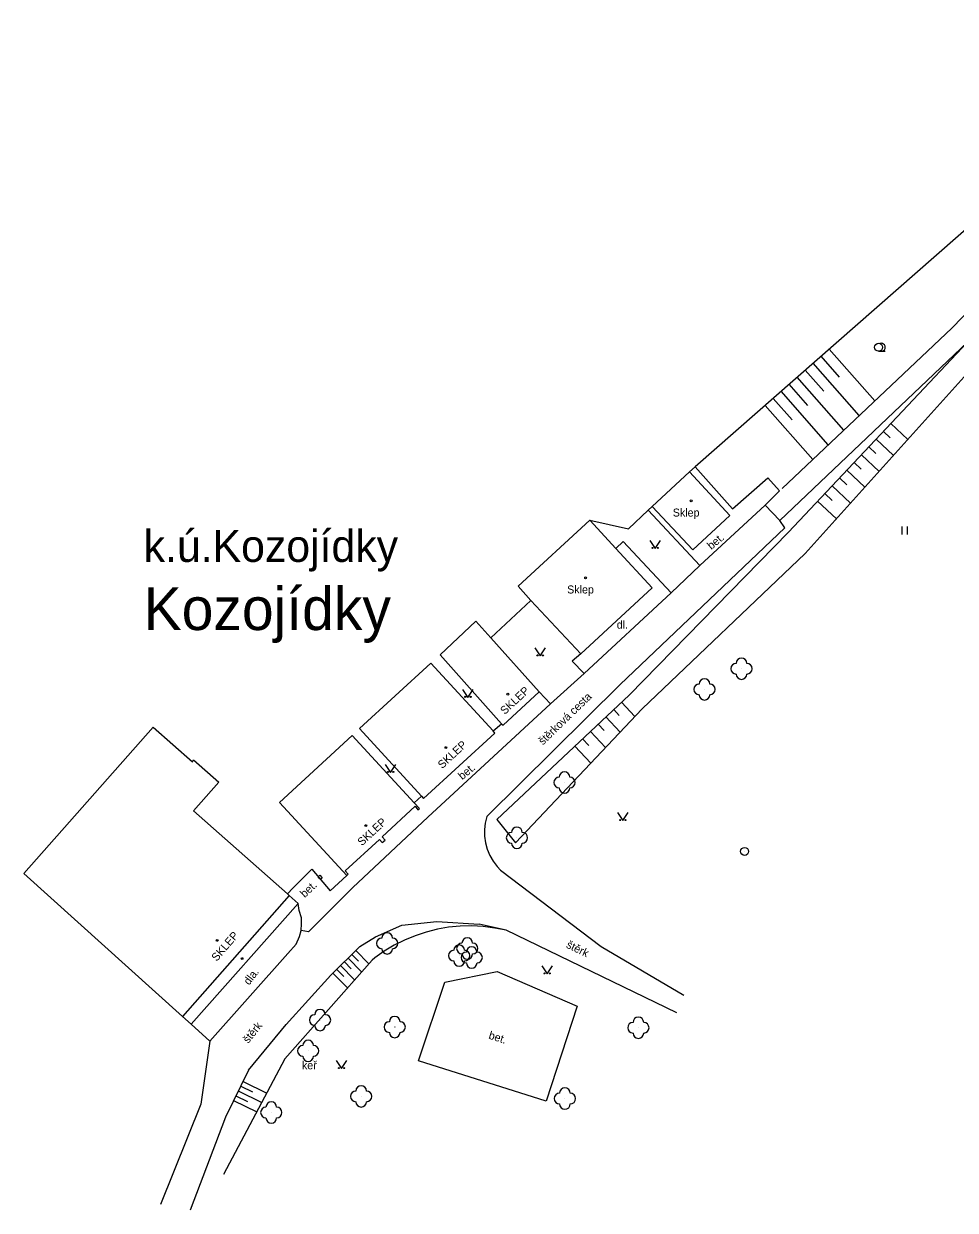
# Model space of a CAD drawing. Extents: x -544674 to -541478, y -1199076 to -1195527.
# Drawn here: x -543996.3 to -543908.9, y -1197538.2 to -1197426.9 of the extents above; entities that cross this region are included whole.
import ezdxf

# ---------------------------------------------------------------- set-up
doc = ezdxf.new("R2010")
doc.units = 0
for name, color, linetype in [('BUDOVY_MĚŘ', 7, 'Continuous'), ('MAP_ZN_BP', 7, 'Continuous'), ('NÁZEV_K_Ú', 7, 'Continuous'), ('NÁZVY_SÍDEL_JEDNOTKY', 7, 'Continuous'), ('OBVOD_PILÍŘE', 7, 'Continuous'), ('POMOC_POPIS', 7, 'Continuous'), ('ROZHRANÍ_PLOCH', 7, 'Continuous'), ('VÝŠKOPIS', 7, 'Continuous'), ('ZELEŇ', 7, 'Continuous'), ('ZN_BUDOV', 7, 'Continuous'), ('ZN_DOPLŇKOVÉ', 7, 'Continuous'), ('ZN_KULTUR', 7, 'Continuous')]:
    doc.layers.add(name, color=color, linetype=linetype)

msp = doc.modelspace()

# ---------------------------------------------------------------- linework, layer by layer
at = {"layer": 'BUDOVY_MĚŘ'}
for points in [[(-543937.33, -1197472.2), (-543933.83, -1197468.96), (-543930.05, -1197473.05), (-543933.53, -1197476.27), (-543937.33, -1197472.2)], [(-543937.33, -1197479.81), (-543940.74, -1197476.12), (-543943.18, -1197473.48), (-543949.89, -1197479.68), (-543948.72, -1197481.02), (-543944.04, -1197486.01), (-543937.33, -1197479.81)], [(-543951.3, -1197492.71), (-543947.93, -1197489.57), (-543952.46, -1197484.52), (-543953.86, -1197482.96), (-543957.23, -1197486.1), (-543951.47, -1197492.57), (-543951.3, -1197492.71)], [(-543958.77, -1197499.56), (-543952.08, -1197493.43), (-543952.25, -1197493.24), (-543958.08, -1197486.88), (-543964.77, -1197493.01), (-543958.97, -1197499.34), (-543958.77, -1197499.56)], [(-543971.38, -1197508.65), (-543981.38, -1197520.01), (-543996.26, -1197506.6), (-543984.11, -1197492.87), (-543980.44, -1197496.12), (-543980.33, -1197495.94), (-543977.97, -1197498.03), (-543980.34, -1197500.71), (-543971.53, -1197508.52)], [(-543965.97, -1197506.78), (-543965.84, -1197506.66), (-543966.11, -1197506.36), (-543962.91, -1197503.41), (-543962.65, -1197503.69), (-543962.38, -1197503.46), (-543962.64, -1197503.17), (-543959.57, -1197500.3), (-543959.3, -1197500.62), (-543959.16, -1197500.5), (-543959.64, -1197499.97), (-543965.47, -1197493.65), (-543972.28, -1197499.93), (-543965.97, -1197506.78)], [(-543981.38, -1197520.01), (-543980.57, -1197520.72), (-543970.52, -1197509.4), (-543971.38, -1197508.65)], [(-543971.53, -1197508.52), (-543971.38, -1197508.65)]]:
    msp.add_lwpolyline(points, dxfattribs=at)
at = {"layer": 'MAP_ZN_BP'}
for radius in [0.375, 0.0005]:
    msp.add_circle((-543928.67, -1197504.531), radius, dxfattribs=at)
at = {"layer": 'OBVOD_PILÍŘE'}
msp.add_lwpolyline([(-543968.55, -1197507.04), (-543968.66, -1197506.92), (-543968.49, -1197506.77), (-543968.28, -1197507.01), (-543968.44, -1197507.16), (-543968.55, -1197507.04)], dxfattribs=at)
at = {"layer": 'ROZHRANÍ_PLOCH'}
for points in [[(-543883.69, -1197426.94), (-543898.88, -1197444.48), (-543903.21, -1197449.26), (-543909.24, -1197455.47), (-543925.14, -1197470.5)], [(-543925.38, -1197473.51), (-543907.78, -1197456.8), (-543897.03, -1197445.43), (-543882.01, -1197427.98)], [(-543925.39, -1197470.74), (-543926.5, -1197469.5)], [(-543925.39, -1197470.74), (-543926.75, -1197472.07), (-543932.88, -1197477.74)], [(-543937.7, -1197472.55), (-543932.88, -1197477.74)], [(-543952.85, -1197501.27), (-543940.35, -1197488.87), (-543924.9, -1197474.2), (-543925.38, -1197473.51)], [(-543940.74, -1197476.12), (-543940.05, -1197475.48)], [(-543940.05, -1197475.48), (-543935.57, -1197480.3)], [(-543932.88, -1197477.74), (-543935.57, -1197480.3)], [(-543935.57, -1197480.3), (-543943.73, -1197487.85)], [(-543944.04, -1197486.01), (-543944.84, -1197486.7), (-543943.73, -1197487.85)], [(-543943.73, -1197487.85), (-543946.88, -1197490.71)], [(-543947.93, -1197489.57), (-543946.88, -1197490.71)], [(-543946.88, -1197490.71), (-543958.36, -1197501.33)], [(-543958.36, -1197501.33), (-543965.39, -1197507.92), (-543969.56, -1197512.08)], [(-543952.85, -1197501.27), (-543953, -1197501.87), (-543953.07, -1197502.49), (-543953.07, -1197503.11), (-543952.98, -1197503.73), (-543952.81, -1197504.33), (-543952.57, -1197504.9), (-543952.26, -1197505.44), (-543951.88, -1197505.94), (-543951.55, -1197506.28)], [(-543951.55, -1197506.28), (-543942.13, -1197513.44), (-543934.38, -1197518.01)], [(-543970.26, -1197511.94), (-543970.21, -1197511.31), (-543970.22, -1197510.77), (-543970.43, -1197510.08), (-543970.52, -1197509.4)], [(-543975.18, -1197525.04), (-543971.64, -1197520.76), (-543967.47, -1197516.12), (-543964.75, -1197513.45), (-543963.28, -1197512.53), (-543960.81, -1197511.45), (-543957.52, -1197511.1), (-543953.56, -1197511.35)], [(-543970.41, -1197512.52), (-543970.26, -1197511.94)], [(-543969.56, -1197512.08), (-543970.26, -1197511.94)], [(-543951.04, -1197511.92), (-543953.56, -1197511.35)], [(-543935.04, -1197519.66), (-543951.04, -1197511.92)], [(-543980.57, -1197520.72), (-543978.82, -1197522.33), (-543971.49, -1197514.1), (-543970.72, -1197513.22), (-543970.41, -1197512.52)], [(-543951.86, -1197515.8), (-543944.36, -1197519.05), (-543947.28, -1197527.93), (-543959.25, -1197524.15), (-543956.77, -1197516.78), (-543951.86, -1197515.8)], [(-543978.82, -1197522.33), (-543979.67, -1197528.22), (-543983.44, -1197537.64)], [(-543975.18, -1197525.04), (-543977.34, -1197529.43), (-543980.65, -1197538.17)]]:
    msp.add_lwpolyline(points, dxfattribs=at)
at = {"layer": 'VÝŠKOPIS'}
for points in [[(-543883.69, -1197426.94), (-543892.25, -1197429.12), (-543906.87, -1197445.29), (-543933.32, -1197468.49)], [(-543890.27, -1197440.27), (-543907.78, -1197456.8), (-543924.56, -1197474.6)], [(-543922.99, -1197476.59), (-543906.4, -1197458.18), (-543890.27, -1197440.27)], [(-543916.47, -1197462.3), (-543920.73, -1197457.44)], [(-543917.92, -1197463.68), (-543922.23, -1197458.76)], [(-543919.76, -1197460.06), (-543921.48, -1197458.1)], [(-543921.25, -1197461.4), (-543922.98, -1197459.42)], [(-543922.73, -1197462.74), (-543924.49, -1197460.74)], [(-543919.37, -1197465.05), (-543923.73, -1197460.08)], [(-543924.22, -1197464.08), (-543925.99, -1197462.06)], [(-543920.83, -1197466.43), (-543925.24, -1197461.4)], [(-543922.28, -1197467.8), (-543926.74, -1197462.72)], [(-543915.01, -1197465.76), (-543915.65, -1197465.15)], [(-543913.38, -1197465.92), (-543914.97, -1197464.42)], [(-543914.72, -1197467.41), (-543916.34, -1197465.88)], [(-543916.06, -1197468.9), (-543917.71, -1197467.34)], [(-543916.37, -1197467.23), (-543917.03, -1197466.61)], [(-543917.4, -1197470.38), (-543919.08, -1197468.79)], [(-543917.73, -1197468.69), (-543918.4, -1197468.06)], [(-543919.09, -1197470.16), (-543919.77, -1197469.52)], [(-543920.45, -1197471.63), (-543921.14, -1197470.97)], [(-543918.73, -1197471.87), (-543920.45, -1197470.25)], [(-543926.75, -1197472.07), (-543925.38, -1197473.51)], [(-543920.07, -1197473.35), (-543921.83, -1197471.7)], [(-543924.56, -1197474.6), (-543939.5, -1197489.88), (-543951.89, -1197501.53), (-543950.15, -1197503.71)], [(-543950.15, -1197503.71), (-543938.27, -1197491.16), (-543922.99, -1197476.59)], [(-543938.96, -1197491.89), (-543940.22, -1197490.55)], [(-543940.34, -1197493.34), (-543941.67, -1197491.92)], [(-543940.43, -1197491.79), (-543940.94, -1197491.24)], [(-543941.85, -1197493.19), (-543942.4, -1197492.61)], [(-543943.28, -1197494.6), (-543943.86, -1197493.98)], [(-543941.72, -1197494.8), (-543943.13, -1197493.29)], [(-543943.09, -1197496.25), (-543944.59, -1197494.66)], [(-543951.04, -1197511.92), (-543952.1, -1197511.71), (-543953.18, -1197511.57), (-543954.26, -1197511.52), (-543955.34, -1197511.54), (-543956.42, -1197511.64), (-543957.48, -1197511.83), (-543958.53, -1197512.09), (-543959.56, -1197512.43), (-543960.56, -1197512.84), (-543961.53, -1197513.33), (-543962.46, -1197513.89), (-543963.34, -1197514.51), (-543963.6, -1197514.71)], [(-543965.49, -1197514.18), (-543964.87, -1197514.81)], [(-543965.13, -1197513.82), (-543963.91, -1197515.07)], [(-543963.6, -1197514.71), (-543971.77, -1197523.97), (-543977.54, -1197534.81)], [(-543966.56, -1197515.23), (-543965.24, -1197516.57)], [(-543966.2, -1197514.88), (-543965.56, -1197515.53)], [(-543965.85, -1197514.53), (-543964.58, -1197515.82)], [(-543967.27, -1197515.93), (-543965.9, -1197517.32)], [(-543966.92, -1197515.58), (-543966.24, -1197516.26)], [(-543975.92, -1197526.54), (-543974.81, -1197527.08)], [(-543975.7, -1197526.09), (-543973.48, -1197527.18)], [(-543976.36, -1197527.43), (-543975.27, -1197527.97)], [(-543976.14, -1197526.98), (-543973.95, -1197528.06)], [(-543976.58, -1197527.88), (-543974.42, -1197528.94)]]:
    msp.add_lwpolyline(points, dxfattribs=at)
at = {"layer": 'ZELEŇ'}
for centre in [(-543928.96, -1197487.4), (-543932.43, -1197489.34), (-543945.56, -1197498.07), (-543950.02, -1197503.25), (-543962.19, -1197513.15), (-543955.44, -1197514.3), (-543954.67, -1197513.63), (-543954.26, -1197514.48), (-543968.48, -1197520.34), (-543961.48, -1197520.99), (-543938.63, -1197521.06), (-543969.59, -1197523.22), (-543964.62, -1197527.49), (-543945.52, -1197527.7), (-543973.05, -1197529)]:
    msp.add_circle(centre, 0.0005, dxfattribs=at)
for centre, start, end in [((-543928.96, -1197486.9), 0, 179.99999), ((-543929.46, -1197487.4), 89.99999, 269.99999), ((-543928.46, -1197487.4), 270, 89.99999), ((-543932.43, -1197488.84), 0, 179.99999), ((-543928.96, -1197487.9), 179.99999, 359.99999), ((-543932.93, -1197489.34), 89.99999, 269.99999), ((-543932.43, -1197489.84), 179.99999, 359.99999), ((-543931.93, -1197489.34), 270, 89.99999), ((-543946.06, -1197498.07), 89.99999, 269.99999), ((-543945.56, -1197497.57), 0, 179.99999), ((-543945.06, -1197498.07), 270, 89.99999), ((-543945.56, -1197498.57), 179.99999, 359.99999), ((-543950.52, -1197503.25), 89.99999, 269.99999), ((-543950.02, -1197502.75), 0, 179.99999), ((-543949.52, -1197503.25), 270, 89.99999), ((-543950.02, -1197503.75), 179.99999, 359.99999), ((-543962.19, -1197512.65), 0, 179.99999), ((-543962.69, -1197513.15), 89.99999, 269.99999), ((-543961.69, -1197513.15), 270, 89.99999), ((-543955.44, -1197513.8), 0, 179.99999), ((-543955.17, -1197513.63), 89.99999, 269.99999), ((-543954.67, -1197513.13), 0, 179.99999), ((-543954.17, -1197513.63), 270, 89.99999), ((-543962.19, -1197513.65), 179.99999, 359.99999), ((-543955.94, -1197514.3), 89.99999, 269.99999), ((-543954.76, -1197514.48), 89.99999, 269.99999), ((-543954.67, -1197514.13), 179.99999, 359.99999), ((-543954.94, -1197514.3), 270, 89.99999), ((-543954.26, -1197513.98), 0, 179.99999), ((-543953.76, -1197514.48), 270, 89.99999), ((-543955.44, -1197514.8), 179.99999, 359.99999), ((-543954.26, -1197514.98), 179.99999, 359.99999), ((-543968.98, -1197520.34), 89.99999, 269.99999), ((-543968.48, -1197519.84), 0, 179.99999), ((-543967.98, -1197520.34), 270, 89.99999), ((-543968.48, -1197520.84), 179.99999, 359.99999), ((-543961.98, -1197520.99), 89.99999, 269.99999), ((-543961.48, -1197520.49), 0, 179.99999), ((-543960.98, -1197520.99), 270, 89.99999), ((-543939.13, -1197521.06), 89.99999, 269.99999), ((-543938.63, -1197520.56), 0, 179.99999), ((-543938.13, -1197521.06), 270, 89.99999), ((-543961.48, -1197521.49), 179.99999, 359.99999), ((-543938.63, -1197521.56), 179.99999, 359.99999), ((-543970.09, -1197523.22), 89.99999, 269.99999), ((-543969.59, -1197522.72), 0, 179.99999), ((-543969.09, -1197523.22), 270, 89.99999), ((-543969.59, -1197523.72), 179.99999, 359.99999), ((-543964.62, -1197526.99), 0, 179.99999), ((-543965.12, -1197527.49), 89.99999, 269.99999), ((-543964.12, -1197527.49), 270, 89.99999), ((-543946.02, -1197527.7), 89.99999, 269.99999), ((-543945.52, -1197527.2), 0, 179.99999), ((-543945.02, -1197527.7), 270, 89.99999), ((-543973.55, -1197529), 89.99999, 269.99999), ((-543973.05, -1197528.5), 0, 179.99999), ((-543972.55, -1197529), 270, 89.99999), ((-543964.62, -1197527.99), 179.99999, 359.99999), ((-543945.52, -1197528.2), 179.99999, 359.99999), ((-543973.05, -1197529.5), 179.99999, 359.99999)]:
    msp.add_arc(centre, 0.5, start, end, dxfattribs=at)
at = {"layer": 'ZN_BUDOV'}
for centre in [(-543933.68, -1197471.67), (-543943.58, -1197478.88), (-543950.87, -1197489.79), (-543956.67, -1197494.8), (-543964.18, -1197502.11), (-543978.13, -1197512.87), (-543975.79, -1197514.58)]:
    msp.add_circle(centre, 0.0875, dxfattribs=at)
at = {"layer": 'ZN_DOPLŇKOVÉ'}
for points in [[(-543933.83, -1197468.96), (-543933.32, -1197468.49), (-543929.81, -1197472.4), (-543926.5, -1197469.5)], [(-543943.18, -1197473.48), (-543939.56, -1197474.3), (-543937.7, -1197472.55), (-543937.33, -1197472.2)], [(-543952.46, -1197484.52), (-543948.72, -1197481.02)], [(-543952.25, -1197493.24), (-543951.47, -1197492.57)], [(-543959.64, -1197499.97), (-543958.97, -1197499.34)], [(-543971.03, -1197507.98), (-543969.26, -1197506.18)], [(-543969.26, -1197506.18), (-543967.54, -1197508.24)], [(-543967.54, -1197508.24), (-543965.97, -1197506.78)], [(-543971.03, -1197507.98), (-543971.53, -1197508.52)]]:
    msp.add_lwpolyline(points, dxfattribs=at)
at = {"layer": 'ZN_KULTUR'}
for p, q in [((-543916.11, -1197457.645), (-543915.485, -1197457.645)), ((-543913.89, -1197474.835), (-543913.89, -1197474.085)), ((-543913.39, -1197474.835), (-543913.39, -1197474.085))]:
    msp.add_line(p, q, dxfattribs=at)
for points in [[(-543937.56, -1197475.38), (-543937.06, -1197476.13), (-543936.56, -1197475.38)], [(-543948.34, -1197485.45), (-543947.84, -1197486.2), (-543947.34, -1197485.45)], [(-543955.11, -1197489.34), (-543954.61, -1197490.09), (-543954.11, -1197489.34)], [(-543962.36, -1197496.38), (-543961.86, -1197497.13), (-543961.36, -1197496.38)], [(-543940.59, -1197500.89), (-543940.09, -1197501.64), (-543939.59, -1197500.89)], [(-543947.69, -1197515.27), (-543947.19, -1197516.02), (-543946.69, -1197515.27)], [(-543966.96, -1197524.14), (-543966.46, -1197524.89), (-543965.96, -1197524.14)]]:
    msp.add_lwpolyline(points, dxfattribs=at)
for centre, radius in [((-543916.11, -1197457.27), 0.375), ((-543937.31, -1197476.08), 0.05), ((-543936.81, -1197476.08), 0.05), ((-543948.09, -1197486.15), 0.05), ((-543947.59, -1197486.15), 0.05), ((-543954.86, -1197490.04), 0.05), ((-543954.36, -1197490.04), 0.05), ((-543962.11, -1197497.08), 0.05), ((-543961.61, -1197497.08), 0.05), ((-543940.34, -1197501.59), 0.05), ((-543939.84, -1197501.59), 0.05), ((-543947.44, -1197515.97), 0.05), ((-543946.94, -1197515.97), 0.05), ((-543966.71, -1197524.84), 0.05), ((-543966.21, -1197524.84), 0.05)]:
    msp.add_circle(centre, radius, dxfattribs=at)
msp.add_arc((-543915.86, -1197457.27), 0.375, 249.49437, 109.04743, dxfattribs=at)

# ---------------------------------------------------------------- texts
at = {"layer": 'NÁZEV_K_Ú'}
msp.add_text('k.ú.Kozojídky', height=3, dxfattribs=at).set_placement((-543985.02, -1197477.39))
at = {"layer": 'NÁZVY_SÍDEL_JEDNOTKY'}
msp.add_text('Kozojídky', height=4, dxfattribs=at).set_placement((-543985.02, -1197483.78))
at = {"layer": 'POMOC_POPIS'}
for s, p in [('Sklep', (-543935.41, -1197473.14)), ('Sklep', (-543945.31, -1197480.35)), ('dl.', (-543940.66, -1197483.65))]:
    msp.add_text(s, height=0.75, dxfattribs=at).set_placement(p)
for s, rotation, p in [('bet.', 39.66002, (-543931.8, -1197476.28)), ('SKLEP', 42.85988, (-543951.16, -1197491.75)), ('štěrková cesta', 44.15998, (-543947.58, -1197494.6)), ('SKLEP', 42.85988, (-543957.02, -1197496.82)), ('bet.', 39.66002, (-543955.15, -1197497.86)), ('SKLEP', 42.85988, (-543964.55, -1197504.06)), ('bet.', 42.97865, (-543969.92, -1197508.91)), ('SKLEP', 49.17611, (-543978.17, -1197514.89)), ('štěrk', 334.17998, (-543945.46, -1197513.52)), ('dla.', 52.9484, (-543975.13, -1197517.12)), ('štěrk', 51.27823, (-543975.21, -1197522.58)), ('bet.', 342.46999, (-543952.73, -1197522.07))]:
    msp.add_text(s, height=0.75, rotation=rotation, dxfattribs=at).set_placement(p)
at = {"layer": 'ZELEŇ'}
msp.add_text('keř', height=0.75, dxfattribs=at).set_placement((-543970.18, -1197524.95))

doc.saveas('drawing.dxf')
